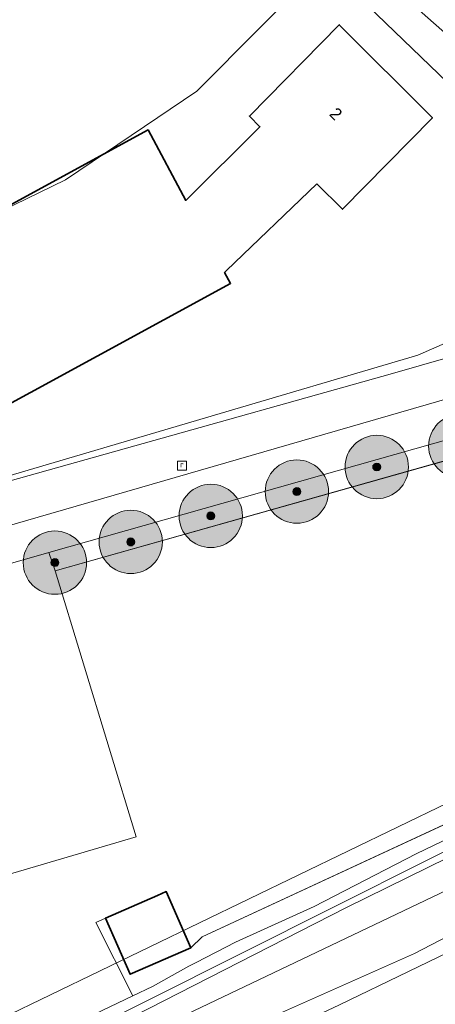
# Model space of a CAD drawing. Header units: metres. Extents: x 163543 to 168130, y 402678 to 405437.
# Tile 576 of 656: x 165447 to 165473, y 403912 to 403974. Entities that reach past the tile are written whole.
import ezdxf
from ezdxf.enums import TextEntityAlignment as Align

# ---------------------------------------------------------------- set-up
doc = ezdxf.new("R2010")
doc.units = ezdxf.units.M
doc.layers.get('0').update_dxf_attribs({"lineweight": 25})
for name, color, linetype, lineweight in [('X-CA190022.004-UO-BGT_Ondergrond$0$GE_201_SHDHek_Lijn_GEM', 253, 'X-CA190022.004-UO-BGT_Ondergrond$0$Hekwerk', 9), ('X-CA190022.004-UO-BGT_Ondergrond$0$GE_314_WGDRijbaanLokaleweg_Vlak_GEM', 253, 'Continuous', 9), ('X-CA190022.004-UO-BGT_Ondergrond$0$GE_316_WGDFietspad_Vlak_GEM', 253, 'Continuous', 9), ('X-CA190022.004-UO-BGT_Ondergrond$0$GE_367_OWGBerm_groenvoorziening_grasenk_GEM', 253, 'Continuous', 9), ('X-CA190022.004-UO-BGT_Ondergrond$0$GE_401_OTDErf_Vlak_GEM', 253, 'Continuous', 9), ('X-CA190022.004-UO-BGT_Ondergrond$0$GE_4502_GBKN_Huisnummer_Lijn_GEM', 7, 'Continuous', 9), ('X-CA190022.004-UO-BGT_Ondergrond$0$GE_461_BTDGraslandoverig_Vlak_GEM', 253, 'Continuous', 9), ('X-CA190022.004-UO-BGT_Ondergrond$0$GE_476_BTDGraslandagrarisch_Vlak_GEM', 253, 'Continuous', 9), ('X-CA190022.004-UO-BGT_Ondergrond$0$GE_504_WTDWaterloop_sloot_Vlak_GEM', 253, 'Continuous', 9), ('X-CA190022.004-UO-BGT_Ondergrond$0$GE_541_OWTOever_slootkant_Vlak_GEM', 253, 'Continuous', 9), ('X-CA190022.004-UO-BGT_Ondergrond$0$GE_601_PNDgrondvlakpand_Vlak_MV_GEM', 34, 'Continuous', 35), ('X-CA190022.004-UO-BGT_Ondergrond$0$GE_885_PutInspectieofRioolput_Punt_GEM', 253, 'Continuous', 9), ('X-CA190022.004-UO-BGT_Ondergrond$0$N-WE-RI-PUT_INSPECTIE-S', 253, 'Continuous', 9), ('X-CA190022.004-UO-DWM_Beplanting$0$B-WE-GR-BOOM-S AFKOMSTIG UIT BGT', 252, 'Continuous', 0), ('X-CA190022.004-UO-KAD_Percelen$0$B-WE-KG-GRENS_PERCEEL-GV', 150, 'Continuous', 9)]:
    doc.layers.add(name, color=color, linetype=linetype, lineweight=lineweight)
doc.layers.add('X-CA190022.004-UO-DWM_Beplanting$0$B-WE-GR-BOOM-S AFKOMSTIG UIT BOMENBESTAND GEMEENTE', color=252, linetype='Continuous')
doc.layers.add('X-CA190022.004-UO-DWM_Beplanting$0$N-GV-GR-GRAS-A-200', color=7, linetype='Continuous')
doc.styles.add('X-CA190022.004-UO-BGT_Ondergrond$0$BGT_NAR', font='arial.ttf', dxfattribs={"height": 1})
doc.styles.add('X-CA190022.004-UO-BGT_Ondergrond$0$NLCS-ISO', font='NLCS-ISO.ttf')
doc.linetypes.add('X-CA190022.004-UO-BGT_Ondergrond$0$Hekwerk', pattern='A,5,-1.5,[2,dgnlstyle-Veghel.shx,S=0.007937,R=0,X=0,Y=0],-1.5', length=8)

# ---------------------------------------------------------------- blocks, each defined once
blk = doc.blocks.new('X-CA190022.004-UO-BGT_Ondergrond$0$SRI-PUT_INSPECTIEPUT_RIOOLPUT-SO')
at = {"color": 0, "linetype": 'ByBlock', "lineweight": 18}
blk.add_lwpolyline([(-1.12, -1.12), (1.12, -1.12), (1.12, 1.12), (-1.12, 1.12)], close=True, dxfattribs=at)
at = {"color": 0, "linetype": 'ByBlock', "lineweight": 18, "style": 'X-CA190022.004-UO-BGT_Ondergrond$0$NLCS-ISO'}
blk.add_text('r', height=1.5, dxfattribs=at).set_placement((0, 0.28), align=Align.MIDDLE_CENTER)
blk = doc.blocks.new('X-CA190022.004-UO-BGT_Ondergrond$0$IMGEOInspectierioolput')
at = {"layer": 'X-CA190022.004-UO-BGT_Ondergrond$0$N-WE-RI-PUT_INSPECTIE-S', "xscale": 10, "yscale": 10, "zscale": 10}
blk.add_blockref('X-CA190022.004-UO-BGT_Ondergrond$0$SRI-PUT_INSPECTIEPUT_RIOOLPUT-SO', (0, 0), dxfattribs=at)
blk = doc.blocks.new('X-CA190022.004-UO-DWM_Beplanting$0$SGR-BOOM_01-SO')
at = {"linetype": 'ByBlock', "lineweight": 18}
h = blk.add_hatch(color=0, dxfattribs=at)
h.dxf.hatch_style = 1
edge = h.paths.add_edge_path()
edge.add_arc((0, 0), 0.25, 0, 360)
at = {"color": 0, "linetype": 'ByBlock', "lineweight": 18}
for radius in [2, 0.25]:
    blk.add_circle((0, 0), radius, dxfattribs=at)
blk = doc.blocks.new('X-CA190022.004-UO-DWM_Beplanting$0$IMGEOBoom')
at = {"transparency": 33554457}
h = blk.add_hatch(color=256, dxfattribs=at)
h.dxf.hatch_style = 1
edge = h.paths.add_edge_path()
edge.add_arc((0, 0), 100, 0, 360)
edge = h.paths.add_edge_path(flags=17)
edge.add_arc((0, 0), 12.5, 0, 360)
h = blk.add_hatch()
h.set_pattern_fill('ANGLE', color=256)
h.set_pattern_definition([(0, (0, 0), (0, 6.985), [5.08, -1.905]), (90, (0, 0), (-6.985, 4e-16), [5.08, -1.905])])
edge = h.paths.add_edge_path(flags=17)
edge.add_arc((0, 0), 12.5, 0, 360)
at = {"layer": 'X-CA190022.004-UO-DWM_Beplanting$0$N-GV-GR-GRAS-A-200'}
h = blk.add_hatch(color=256, dxfattribs=at)
h.dxf.hatch_style = 1
edge = h.paths.add_edge_path(flags=17)
edge.add_arc((0, 0), 12.5, 0, 360)
at = {"xscale": 50, "yscale": 50, "zscale": 50}
blk.add_blockref('X-CA190022.004-UO-DWM_Beplanting$0$SGR-BOOM_01-SO', (0, 0), dxfattribs=at)

msp = doc.modelspace()

# ---------------------------------------------------------------- linework, layer by layer
at = {"layer": 'X-CA190022.004-UO-BGT_Ondergrond$0$GE_201_SHDHek_Lijn_GEM'}
for p, q in [((165476.688, 403947.364), (165448.956, 403939.557)), ((165448.956, 403939.557), (165454.087, 403922.754)), ((165458.248, 403916.453), (165479.295, 403926.202)), ((165457.533, 403915.765), (165458.248, 403916.453))]:
    msp.add_line(p, q, dxfattribs=at)
at = {"layer": 'X-CA190022.004-UO-BGT_Ondergrond$0$GE_314_WGDRijbaanLokaleweg_Vlak_GEM', "flags": 128}
msp.add_lwpolyline([(165408.973, 403935.331), (165418.574, 403937.942), (165422.646, 403939.045), (165436.346, 403942.496), (165470.27, 403952.01), (165482.505, 403955.521), (165483.875, 403950.704), (165448.552, 403940.696), (165445.37, 403939.795), (165445.647, 403940.165)], dxfattribs=at)
at = {"layer": 'X-CA190022.004-UO-BGT_Ondergrond$0$GE_316_WGDFietspad_Vlak_GEM', "flags": 128}
msp.add_lwpolyline([(165471.36, 403977.447), (165508.974, 403944.22), (165508.008, 403943.126), (165497.262, 403952.61), (165488.043, 403960.727), (165485.951, 403962.569), (165476.921, 403970.557), (165469.858, 403976.806)], dxfattribs=at)
at = {"layer": 'X-CA190022.004-UO-BGT_Ondergrond$0$GE_367_OWGBerm_groenvoorziening_grasenk_GEM', "flags": 128}
for points in [[(165476.688, 403947.364), (165448.956, 403939.557), (165448.552, 403940.696), (165483.875, 403950.704)], [(165405.934, 403882.882), (165418.322, 403889.087), (165427.369, 403892.934), (165431.711, 403895.092), (165440.947, 403899.683), (165442.706, 403900.557), (165455.967, 403906.999), (165466.917, 403912.152), (165480.008, 403918.483), (165493.464, 403925.411), (165499.33, 403929.427), (165501.371, 403932.143), (165502.06, 403935.175), (165499.74, 403937.17), (165499.089, 403936.746), (165501.693, 403939.269), (165501.649, 403938.443), (165503.293, 403936.224)]]:
    msp.add_lwpolyline(points, dxfattribs=at)
at = {"layer": 'X-CA190022.004-UO-BGT_Ondergrond$0$GE_401_OTDErf_Vlak_GEM', "flags": 128}
for points in [[(165469.646, 403976.602), (165469.858, 403976.806), (165476.921, 403970.557), (165476.074, 403969.677), (165475.306, 403968.889), (165483.62, 403961.528), (165484.31, 403962.391), (165486.199, 403960.72)], [(165454.83, 403967.37), (165457.21, 403962.92), (165461.9, 403967.57), (165461.23, 403968.25), (165466.91, 403974.01), (165472.8, 403968.14), (165467.11, 403962.37), (165465.49, 403963.97), (165459.788, 403958.493), (165459.66, 403958.37), (165460.04, 403957.69), (165438.96, 403946.21), (165433.68, 403955.87), (165454.83, 403967.37)], [(165482.773, 403955.598), (165482.505, 403955.521), (165470.27, 403952.01), (165436.346, 403942.496), (165422.646, 403939.045), (165418.574, 403937.942), (165408.973, 403935.331)], [(165404.594, 403928.355), (165414.643, 403931.119), (165426.38, 403934.299), (165432.929, 403936.1), (165439.884, 403937.993), (165443.261, 403938.931), (165445.072, 403939.397), (165445.37, 403939.795), (165448.552, 403940.696), (165448.956, 403939.557)], [(165448.956, 403939.557), (165454.087, 403922.754), (165409.739, 403909.722), (165415.735, 403894.733), (165408.775, 403891.707)]]:
    msp.add_lwpolyline(points, dxfattribs=at)
at = {"layer": 'X-CA190022.004-UO-BGT_Ondergrond$0$GE_461_BTDGraslandoverig_Vlak_GEM', "flags": 128}
msp.add_lwpolyline([(165498.332, 403936.252), (165490.86, 403931.38), (165482.421, 403926.8), (165471.772, 403921.701), (165465.332, 403918.371), (165460.346, 403916.117), (165457.866, 403914.841), (165457.401, 403914.602), (165455.108, 403913.319), (165453.858, 403912.723), (165451.536, 403917.368), (165452.145, 403917.634), (165453.696, 403914.087), (165457.533, 403915.765), (165458.248, 403916.453), (165479.295, 403926.202), (165492.489, 403933.186), (165497.568, 403936.696), (165497.763, 403936.831), (165498.332, 403936.252)], dxfattribs=at)
at = {"layer": 'X-CA190022.004-UO-BGT_Ondergrond$0$GE_476_BTDGraslandagrarisch_Vlak_GEM', "flags": 128}
for points in [[(165409.739, 403909.722), (165454.087, 403922.754), (165448.956, 403939.557), (165476.688, 403947.364), (165489.683, 403950.612), (165491.549, 403951.006), (165493.382, 403950.786), (165495.343, 403950.194), (165498.003, 403948.09), (165500.229, 403945.879), (165500.547, 403945.616), (165495.044, 403939.523), (165497.568, 403936.696)], [(165497.568, 403936.696), (165492.489, 403933.186), (165479.295, 403926.202), (165458.248, 403916.453), (165457.533, 403915.765), (165455.982, 403919.312), (165455.43, 403919.071), (165452.145, 403917.634), (165451.536, 403917.368), (165453.858, 403912.723), (165435.027, 403903.751)]]:
    msp.add_lwpolyline(points, dxfattribs=at)
at = {"layer": 'X-CA190022.004-UO-BGT_Ondergrond$0$GE_504_WTDWaterloop_sloot_Vlak_GEM', "flags": 128}
msp.add_lwpolyline([(165394.37, 403883.117), (165410.855, 403890.87), (165432.998, 403901.193), (165448.153, 403908.51), (165467.316, 403918.285), (165493.188, 403930.978), (165497.688, 403934.283), (165499.377, 403935.428), (165499.928, 403935.611), (165500.722, 403934.769), (165500.495, 403934.327), (165499.733, 403932.417), (165498.172, 403930.507), (165492.915, 403926.449), (165471.659, 403915.411), (165458.016, 403909.344), (165447.554, 403904.256), (165428.723, 403894.968), (165416.964, 403889.751), (165411.186, 403887.025), (165399.808, 403881.291)], dxfattribs=at)
at = {"layer": 'X-CA190022.004-UO-BGT_Ondergrond$0$GE_541_OWTOever_slootkant_Vlak_GEM', "flags": 128}
for points in [[(165435.027, 403903.751), (165453.858, 403912.723), (165455.108, 403913.319), (165457.401, 403914.602), (165457.866, 403914.841), (165460.346, 403916.117), (165465.332, 403918.371), (165471.772, 403921.701), (165482.421, 403926.8), (165490.86, 403931.38), (165498.332, 403936.252), (165498.453, 403936.129), (165499.089, 403936.746), (165499.74, 403937.17), (165502.06, 403935.175), (165501.371, 403932.143), (165499.33, 403929.427), (165493.464, 403925.411), (165480.008, 403918.483), (165466.917, 403912.152)], [(165399.808, 403881.291), (165411.186, 403887.025), (165416.964, 403889.751), (165428.723, 403894.968), (165447.554, 403904.256), (165458.016, 403909.344), (165471.659, 403915.411), (165492.915, 403926.449), (165498.172, 403930.507), (165499.733, 403932.417), (165500.495, 403934.327), (165500.722, 403934.769), (165499.928, 403935.611), (165499.377, 403935.428), (165497.688, 403934.283), (165493.188, 403930.978), (165467.316, 403918.285), (165448.153, 403908.51), (165432.998, 403901.193), (165410.855, 403890.87), (165394.37, 403883.117)]]:
    msp.add_lwpolyline(points, dxfattribs=at)
at = {"layer": 'X-CA190022.004-UO-BGT_Ondergrond$0$GE_601_PNDgrondvlakpand_Vlak_MV_GEM', "flags": 128}
for points in [[(165465.49, 403963.97), (165459.788, 403958.493), (165459.66, 403958.37), (165460.04, 403957.69), (165438.96, 403946.21), (165433.68, 403955.87), (165454.83, 403967.37), (165457.21, 403962.92), (165461.9, 403967.57), (165461.23, 403968.25), (165466.91, 403974.01), (165472.8, 403968.14), (165467.11, 403962.37), (165465.49, 403963.97)], [(165455.43, 403919.071), (165455.982, 403919.312), (165457.533, 403915.765), (165453.696, 403914.087), (165452.145, 403917.634), (165455.43, 403919.071)]]:
    msp.add_lwpolyline(points, dxfattribs=at)
at = {"layer": 'X-CA190022.004-UO-KAD_Percelen$0$B-WE-KG-GRENS_PERCEEL-GV', "flags": 128}
for points in [[(165415.693, 404055.235), (165426.23, 404028.97), (165434.26, 404017.66), (165450.79, 403994.24), (165458.1, 403985.84), (165465.94, 403977.9), (165485.47, 403959.11), (165489.71, 403955.04), (165500.126, 403945.838), (165504.3, 403942.15), (165507.8, 403939), (165513.006, 403935.006), (165525.447, 403925.461)], [(165196.7, 403790), (165276.2, 403826.7), (165276.248, 403824.924), (165276.3, 403823), (165372.327, 403871.117), (165507.8, 403939), (165504.3, 403942.15), (165497.079, 403937.449), (165489.46, 403932.49), (165323.1, 403852.205), (165220.21, 403802.55), (165215.14, 403802.41), (165211.94, 403806.63), (165196.73, 403847.93)]]:
    msp.add_lwpolyline(points, dxfattribs=at)
for points in [[(165434.26, 404017.66), (165391.31, 404002.58), (165433.59, 403957.45), (165434.23, 403956.75), (165449.62, 403964.23), (165457.92, 403969.81), (165465.94, 403977.9), (165458.1, 403985.84), (165450.79, 403994.24)], [(165485.47, 403959.11), (165465.94, 403977.9), (165457.92, 403969.81), (165449.62, 403964.23), (165434.23, 403956.75), (165445.023, 403945.241), (165471.87, 403953.15)], [(165489.71, 403955.04), (165485.47, 403959.11), (165471.87, 403953.15), (165445.023, 403945.241), (165438.74, 403943.39), (165440.17, 403940.75), (165441.61, 403941.12)], [(165302.032, 403912.162), (165323.1, 403852.205), (165489.46, 403932.49), (165497.079, 403937.449), (165494.566, 403939.736), (165500.126, 403945.838), (165489.71, 403955.04), (165441.61, 403941.12), (165440.17, 403940.75), (165404.32, 403931.58), (165375.738, 403924.264), (165341.22, 403915.43), (165340.41, 403918.62), (165333.59, 403916.86), (165312.86, 403912.2)], [(165513.006, 403935.006), (165507.8, 403939), (165372.327, 403871.117), (165504.764, 403934.187), (165505.996, 403931.629)], [(165198.984, 403783.721), (165203.794, 403770.499), (165219.371, 403778.022), (165261.19, 403798.093), (165312.395, 403823.042), (165377.01, 403853.973), (165439.548, 403884.215), (165525.447, 403925.461), (165513.006, 403935.006), (165505.996, 403931.629), (165504.764, 403934.187), (165372.327, 403871.117), (165276.3, 403823), (165276.248, 403824.924), (165211.72, 403793.834), (165208.803, 403792.162), (165203.98, 403789.794), (165205.414, 403786.827)]]:
    msp.add_lwpolyline(points, close=True, dxfattribs=at)

# ---------------------------------------------------------------- block references
at = {"layer": 'X-CA190022.004-UO-BGT_Ondergrond$0$GE_885_PutInspectieofRioolput_Punt_GEM', "xscale": 0.025, "yscale": 0.025, "zscale": 0.025}
msp.add_blockref('X-CA190022.004-UO-BGT_Ondergrond$0$IMGEOInspectierioolput', (165456.974, 403946.19), dxfattribs=at)
at = {"layer": 'X-CA190022.004-UO-DWM_Beplanting$0$B-WE-GR-BOOM-S AFKOMSTIG UIT BGT', "xscale": 0.02, "yscale": 0.02, "zscale": 0.02}
for p in [(165474.559, 403947.422), (165469.283, 403946.101), (165464.233, 403944.549), (165458.793, 403943.015), (165453.736, 403941.375), (165448.942, 403940.067)]:
    msp.add_blockref('X-CA190022.004-UO-DWM_Beplanting$0$IMGEOBoom', p, dxfattribs=at)
at = {"layer": 'X-CA190022.004-UO-DWM_Beplanting$0$B-WE-GR-BOOM-S AFKOMSTIG UIT BOMENBESTAND GEMEENTE', "xscale": 0.02, "yscale": 0.02, "zscale": 0.02}
for p in [(165474.559, 403947.422), (165469.283, 403946.101), (165464.233, 403944.549), (165458.793, 403943.015), (165453.736, 403941.375), (165448.942, 403940.067)]:
    msp.add_blockref('X-CA190022.004-UO-DWM_Beplanting$0$IMGEOBoom', p, dxfattribs=at)

# ---------------------------------------------------------------- texts
at = {"layer": 'X-CA190022.004-UO-BGT_Ondergrond$0$GE_4502_GBKN_Huisnummer_Lijn_GEM', "style": 'X-CA190022.004-UO-BGT_Ondergrond$0$BGT_NAR'}
msp.add_text('2', height=0.75, rotation=315.1, dxfattribs=at).set_placement((165466.703, 403968.393), align=Align.MIDDLE_CENTER)

doc.saveas('drawing.dxf')
